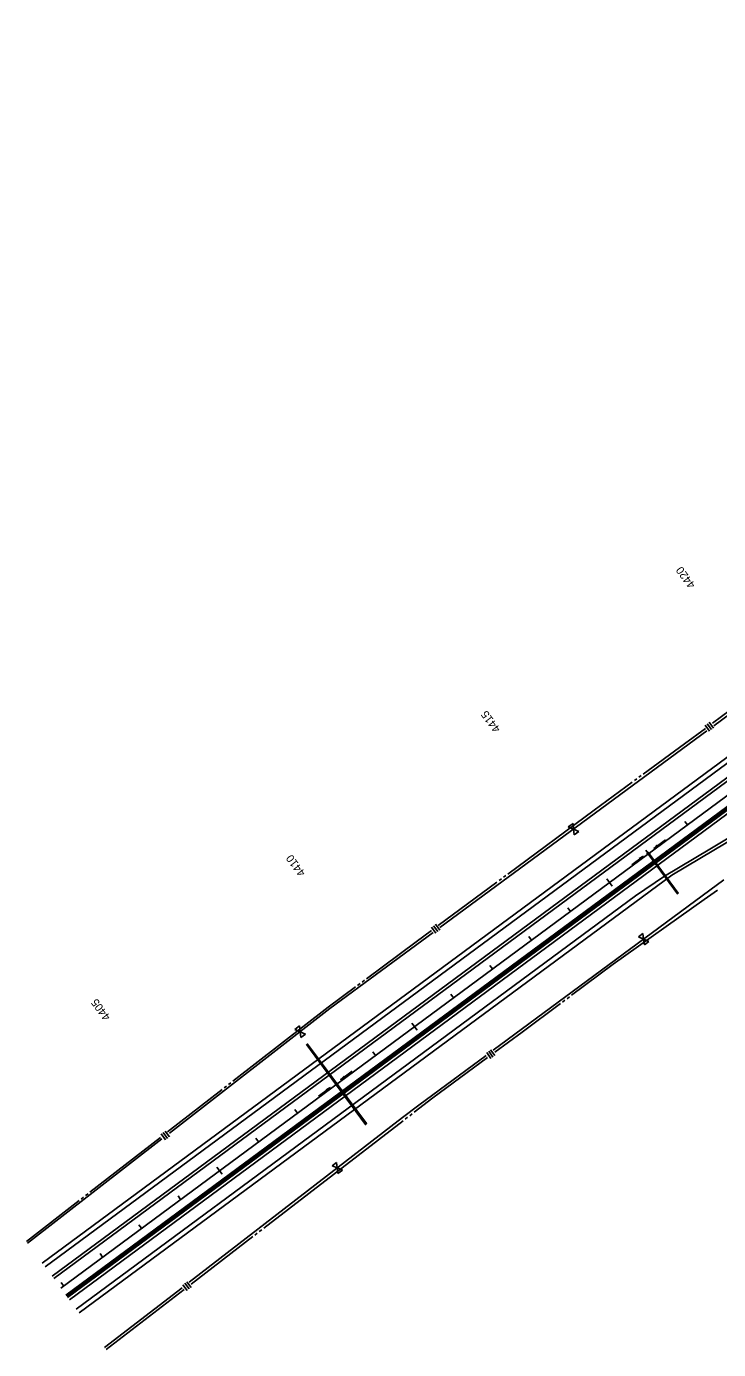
# Model space of a CAD drawing. Extents: x 192699 to 285914, y 194342 to 233219.
# Drawn here: x 192699 to 194127, y 194342 to 197070 of the extents above; entities that cross this region are included whole.
import ezdxf

# ---------------------------------------------------------------- set-up
doc = ezdxf.new("R2010")
doc.units = 0
for name, color, linetype in [('CENT LINE', 7, 'Continuous'), ('CONCRETE EXISTING', 7, 'Continuous'), ('DRAINAGE', 7, 'Continuous'), ('DRAINAGE ARROWS', 7, 'Continuous'), ('R-W - CofA', 7, 'Continuous'), ('R_Water Annot', 7, 'Continuous'), ('ROAD', 7, 'Continuous'), ('SHOULDER', 7, 'Continuous'), ('STATIONING1', 7, 'Continuous'), ('WRSF EXIST', 7, 'Continuous')]:
    doc.layers.add(name, color=color, linetype=linetype)

msp = doc.modelspace()

# ---------------------------------------------------------------- linework, layer by layer
at = {"layer": 'CENT LINE'}
msp.add_line((198141.1, 198436), (192770.1, 194468.5), dxfattribs=at)
at = {"layer": 'CONCRETE EXISTING'}
for p, q in [((195153, 196206.3), (192780.8, 194454)), ((195155.5, 196203.2), (192783.2, 194450.8))]:
    msp.add_line(p, q, dxfattribs=at)
at = {"layer": 'DRAINAGE'}
for p, q in [((193984.6, 195363.1), (194044, 195282.7)), ((193983, 195361.9), (194042.4, 195281.5)), ((194041.6, 195280.9), (194044.8, 195283.3)), ((193276.5, 194969.4), (193280.6, 194972.3)), ((193337, 194889.7), (193277.5, 194970.1)), ((193339, 194891.2), (193279.5, 194971.6)), ((193339.3, 194886.5), (193398.7, 194806)), ((193341.3, 194887.9), (193400.8, 194807.5)), ((193397.7, 194805.3), (193401.8, 194808.2))]:
    msp.add_line(p, q, dxfattribs=at)
for points in [[(193982.2, 195361.3), (193985.4, 195363.7), (193983, 195366.9), (193979.8, 195364.6)], [(193338.7, 194886), (193341.9, 194888.4), (193339.6, 194891.6), (193336.4, 194889.2)]]:
    msp.add_lwpolyline(points, close=True, dxfattribs=at)
at = {"layer": 'DRAINAGE ARROWS'}
for p, q in [((194000.5, 195382), (193993.4, 195374.8)), ((194002.3, 195379.6), (193993.4, 195374.8)), ((194000.6, 195381.8), (193994.7, 195375.8)), ((194002.1, 195379.8), (193994.7, 195375.8)), ((194000.8, 195381.6), (193996.1, 195376.9)), ((194002, 195380), (193996.1, 195376.9)), ((194000.9, 195381.4), (193997.4, 195377.8)), ((194001.8, 195380.2), (193997.4, 195377.8)), ((194001.1, 195381.2), (193998.8, 195378.9)), ((194001.7, 195380.4), (193998.8, 195378.9)), ((194001.2, 195381), (194000.1, 195379.9)), ((194001.5, 195380.6), (194000.1, 195379.9)), ((194002.3, 195379.6), (194000.5, 195382)), ((193963.3, 195354.4), (193972.2, 195359.1)), ((193965.1, 195352), (193963.3, 195354.4)), ((193963.5, 195354.2), (193970.9, 195358.1)), ((193963.6, 195354), (193969.5, 195357.1)), ((193963.8, 195353.8), (193968.2, 195356.1)), ((193963.9, 195353.6), (193966.8, 195355.1)), ((193964.1, 195353.3), (193965.5, 195354.1)), ((193964.3, 195353), (193965.5, 195354.1)), ((193964.5, 195352.8), (193966.8, 195355.1)), ((193964.7, 195352.6), (193968.2, 195356.1)), ((193964.8, 195352.4), (193969.5, 195357.1)), ((193965, 195352.2), (193970.9, 195358.1)), ((193965.1, 195352), (193972.2, 195359.1)), ((193354.5, 194905.2), (193347.4, 194898)), ((193356.3, 194902.8), (193347.4, 194898)), ((193354.7, 194905), (193348.8, 194899)), ((193356.2, 194903), (193348.8, 194899)), ((193354.8, 194904.8), (193350.1, 194900)), ((193356, 194903.2), (193350.1, 194900)), ((193355, 194904.6), (193351.5, 194901)), ((193355.9, 194903.4), (193351.5, 194901)), ((193355.2, 194904.4), (193352.8, 194902)), ((193355.7, 194903.6), (193352.8, 194902)), ((193355.3, 194904.2), (193354.2, 194903)), ((193355.6, 194903.8), (193354.2, 194903)), ((193356.3, 194902.8), (193354.5, 194905.2)), ((193317.4, 194877.5), (193326.3, 194882.3)), ((193319.2, 194875.1), (193317.4, 194877.5)), ((193317.5, 194877.3), (193325, 194881.3)), ((193317.7, 194877.1), (193323.6, 194880.3)), ((193317.8, 194876.9), (193322.3, 194879.3)), ((193318, 194876.7), (193320.9, 194878.3)), ((193318.1, 194876.5), (193319.6, 194877.3)), ((193318.4, 194876.1), (193319.6, 194877.3)), ((193318.6, 194875.9), (193320.9, 194878.3)), ((193318.7, 194875.7), (193322.3, 194879.3)), ((193318.9, 194875.5), (193323.6, 194880.3)), ((193319, 194875.3), (193325, 194881.3)), ((193319.2, 194875.1), (193326.3, 194882.3))]:
    msp.add_line(p, q, dxfattribs=at)
at = {"layer": 'R-W - CofA'}
for p, q in [((194227.8, 195717.2), (194114.3, 195633.3)), ((194117.2, 195628.1), (194245.8, 195722.9)), ((194107.6, 195635.3), (194116.7, 195623.1)), ((193552.4, 195211.8), (194103, 195617.7)), ((194099.9, 195622.7), (194056.9, 195591)), ((194099.5, 195629.3), (194108.6, 195617.1)), ((194103.6, 195632.3), (194112.6, 195620.1)), ((194056.9, 195591), (193971.7, 195528.5)), ((193949.2, 195512), (193870.2, 195454.1)), ((193958.4, 195518.8), (193953.4, 195515.1)), ((193967.5, 195525.4), (193962.5, 195521.8)), ((193870.2, 195454.1), (193692.5, 195322.3)), ((193826.9, 195426.7), (193817.2, 195419.7)), ((193817.2, 195419.7), (193828.2, 195414.9)), ((193828.2, 195414.9), (193826.9, 195426.7)), ((193839.1, 195410.1), (193828.2, 195414.9)), ((193828.2, 195414.9), (193829.5, 195403)), ((193829.5, 195403), (193839.1, 195410.1)), ((193662.2, 194959.1), (194138.1, 195310.1)), ((193679.1, 195312.5), (193674.3, 195308.9)), ((193688.5, 195319.4), (193683.4, 195315.6)), ((193670, 195305.7), (193549, 195216)), ((194124.9, 195288.8), (194097.1, 195269.4)), ((194097.1, 195269.4), (193909.9, 195136.2)), ((193325.6, 195044.6), (193538.3, 195201.4)), ((193535.3, 195205.9), (193503.5, 195182.3)), ((193534.8, 195212.6), (193543.9, 195200.4)), ((193538.9, 195215.7), (193547.9, 195203.4)), ((193542.9, 195218.7), (193552, 195206.5)), ((193971.1, 195199.4), (193961.9, 195192.4)), ((193972.6, 195187.9), (193971.1, 195199.4)), ((193503.5, 195182.3), (193400.8, 195106.1)), ((193961.9, 195192.4), (193972.6, 195187.9)), ((193983.3, 195183.4), (193972.6, 195187.9)), ((193972.6, 195187.9), (193974, 195176.4)), ((193974, 195176.4), (193983.3, 195183.4)), ((193909.9, 195136.2), (193824, 195072.2)), ((193378.5, 195089.6), (193321.7, 195047.5)), ((193387.6, 195096.3), (193382.6, 195092.6)), ((193396.8, 195103.2), (193391.7, 195099.4)), ((193819.7, 195069), (193814.5, 195065.1)), ((192994.5, 194787.9), (193325.6, 195044.6)), ((193321.7, 195047.5), (193125.2, 194894.8)), ((193800.8, 195054.9), (193722.3, 194996.4)), ((193810.1, 195061.8), (193805.3, 195058.2)), ((193263, 195008.9), (193253.4, 195001.9)), ((193264.3, 194997.1), (193263, 195008.9)), ((193253.4, 195001.9), (193264.3, 194997.1)), ((193275.2, 194992.3), (193264.3, 194997.1)), ((193264.3, 194997.1), (193265.6, 194985.2)), ((193265.6, 194985.2), (193275.2, 194992.3)), ((193722.3, 194996.4), (193665.9, 194954.9)), ((193657.5, 194942), (193649, 194954)), ((193661.6, 194944.8), (193653, 194956.9)), ((193665.6, 194947.7), (193657, 194959.7)), ((193508.5, 194845.7), (193647.4, 194948.1)), ((193650.6, 194943.7), (193537.7, 194860.5)), ((193103.1, 194877.6), (192990.7, 194790.3)), ((193112, 194884.6), (193107.4, 194881)), ((193121, 194891.6), (193116.2, 194887.9)), ((193475, 194819.8), (193508.5, 194845.7)), ((193537.7, 194860.5), (193499.2, 194830.9)), ((193035.4, 194480.7), (193475, 194819.8)), ((193485.8, 194820.6), (193480.6, 194816.6)), ((193495.1, 194827.8), (193490, 194823.8)), ((192985.4, 194792.3), (192994.5, 194780.1)), ((193476.5, 194813.4), (193189, 194592)), ((192701.8, 194561), (192979, 194775.9)), ((192975.9, 194778.9), (192830.5, 194666)), ((192977.3, 194786.3), (192986.3, 194774.1)), ((192981.4, 194789.3), (192990.4, 194777.1)), ((193339.2, 194727.6), (193329.9, 194720.7)), ((193329.9, 194720.7), (193340.6, 194716.1)), ((193340.6, 194716.1), (193339.2, 194727.6)), ((193351.3, 194711.6), (193340.6, 194716.1)), ((193340.6, 194716.1), (193342, 194704.6)), ((193342, 194704.6), (193351.3, 194711.6)), ((192817.2, 194655.6), (192812.6, 194652)), ((192826.5, 194662.8), (192821.6, 194659)), ((192808.2, 194648.7), (192699.5, 194564.2)), ((193166.1, 194574.4), (193039, 194476.5)), ((193175.6, 194581.7), (193170.5, 194577.8)), ((193184.8, 194588.8), (193179.8, 194584.9)), ((192860.7, 194345.9), (193020.4, 194469.1)), ((193024.7, 194465.5), (192863.9, 194341.6)), ((193022.2, 194475.4), (193031.2, 194463.6)), ((193026.1, 194478.4), (193035.1, 194466.6)), ((193030.1, 194481.4), (193039, 194469.6))]:
    msp.add_line(p, q, dxfattribs=at)
at = {"layer": 'R_Water Annot'}
for p, q in [((194017.4, 195392.8), (193993.4, 195374.8)), ((194000.5, 195382), (193993.4, 195374.8)), ((194002.3, 195379.6), (193993.4, 195374.8)), ((194000.6, 195381.8), (193994.7, 195375.8)), ((194002.1, 195379.8), (193994.7, 195375.8)), ((194000.8, 195381.6), (193996.1, 195376.9)), ((194002, 195380), (193996.1, 195376.9)), ((194000.9, 195381.4), (193997.4, 195377.8)), ((194001.8, 195380.2), (193997.4, 195377.8)), ((194001.1, 195381.2), (193998.8, 195378.9)), ((194001.7, 195380.4), (193998.8, 195378.9)), ((194001.2, 195381), (194000.1, 195379.9)), ((194001.5, 195380.6), (194000.1, 195379.9)), ((194002.3, 195379.6), (194000.5, 195382)), ((193948.1, 195341.3), (193972.2, 195359.1)), ((193963.3, 195354.4), (193972.2, 195359.1)), ((193965.1, 195352), (193963.3, 195354.4)), ((193963.5, 195354.2), (193970.9, 195358.1)), ((193963.6, 195354), (193969.5, 195357.1)), ((193963.8, 195353.8), (193968.2, 195356.1)), ((193963.9, 195353.6), (193966.8, 195355.1)), ((193964.1, 195353.3), (193965.5, 195354.1)), ((193964.3, 195353), (193965.5, 195354.1)), ((193964.5, 195352.8), (193966.8, 195355.1)), ((193964.7, 195352.6), (193968.2, 195356.1)), ((193964.8, 195352.4), (193969.5, 195357.1)), ((193965, 195352.2), (193970.9, 195358.1)), ((193965.1, 195352), (193972.2, 195359.1)), ((193371.5, 194916), (193347.4, 194898)), ((193354.5, 194905.2), (193347.4, 194898)), ((193356.3, 194902.8), (193347.4, 194898)), ((193354.7, 194905), (193348.8, 194899)), ((193356.2, 194903), (193348.8, 194899)), ((193354.8, 194904.8), (193350.1, 194900)), ((193356, 194903.2), (193350.1, 194900)), ((193355, 194904.6), (193351.5, 194901)), ((193355.9, 194903.4), (193351.5, 194901)), ((193355.2, 194904.4), (193352.8, 194902)), ((193355.7, 194903.6), (193352.8, 194902)), ((193355.3, 194904.2), (193354.2, 194903)), ((193355.6, 194903.8), (193354.2, 194903)), ((193356.3, 194902.8), (193354.5, 194905.2)), ((193302.2, 194864.4), (193326.3, 194882.3)), ((193317.4, 194877.5), (193326.3, 194882.3)), ((193319.2, 194875.1), (193317.4, 194877.5)), ((193317.5, 194877.3), (193325, 194881.3)), ((193317.7, 194877.1), (193323.6, 194880.3)), ((193317.8, 194876.9), (193322.3, 194879.3)), ((193318, 194876.7), (193320.9, 194878.3)), ((193318.1, 194876.5), (193319.6, 194877.3)), ((193318.4, 194876.1), (193319.6, 194877.3)), ((193318.6, 194875.9), (193320.9, 194878.3)), ((193318.7, 194875.7), (193322.3, 194879.3)), ((193318.9, 194875.5), (193323.6, 194880.3)), ((193319, 194875.3), (193325, 194881.3)), ((193319.2, 194875.1), (193326.3, 194882.3))]:
    msp.add_line(p, q, dxfattribs=at)
at = {"layer": 'ROAD'}
for p, q in [((198123.3, 198460.1), (192752.3, 194492.6)), ((198158.9, 198411.9), (192788, 194444.4)), ((194201.7, 195593.1), (192738.1, 194511.9)), ((193956, 195277.3), (192802.2, 194425.1))]:
    msp.add_line(p, q, dxfattribs=at)
msp.add_lwpolyline([(193956, 195277.3), (194015.6, 195318.1), (194109.3, 195373.8), (194220.7, 195439.9), (194338.1, 195509.7), (194403.7, 195550.8), (194476, 195589.8), (194531.7, 195617.1), (194564.9, 195631), (194606.8, 195644.9), (194662.7, 195663.5), (194694, 195673.9), (194719.2, 195679.9), (194740.6, 195685), (194766, 195691.1), (194802.2, 195696.6), (194847.7, 195703.6), (194902.9, 195709.3), (194946.3, 195712.1), (195004.1, 195713.3), (195060.8, 195713.1), (195524.3, 195710.1)], dxfattribs=at)
at = {"layer": 'SHOULDER'}
for p, q in [((195423.7, 196458.5), (192755.9, 194487.8)), ((195196.9, 196231.3), (192784.4, 194449.2)), ((194266.9, 195653.7), (192732.1, 194520)), ((194030.8, 195320.2), (192808.2, 194417))]:
    msp.add_line(p, q, dxfattribs=at)
msp.add_lwpolyline([(194030.8, 195320.2), (194341.2, 195504.5), (194406.7, 195545.6), (194478.8, 195584.4), (194534.2, 195611.6), (194567, 195625.4), (194695.6, 195668.1), (194767.2, 195685.2), (194848.5, 195697.6), (194903.4, 195703.3), (194946.6, 195706.1), (195004.2, 195707.3), (195060.8, 195707.1), (195524.3, 195704.1)], dxfattribs=at)
at = {"layer": 'STATIONING1'}
for p, q in [((194063.1, 195423.6), (194057.7, 195430.8)), ((193982.6, 195364.1), (193977.3, 195371.4)), ((193907.5, 195297.5), (193896.8, 195312)), ((193821.8, 195245.3), (193816.4, 195252.5)), ((193741.3, 195185.9), (193736, 195193.1)), ((193660.9, 195126.5), (193655.5, 195133.7)), ((193580.5, 195067.1), (193575.1, 195074.3)), ((193505.4, 195000.4), (193494.7, 195014.9)), ((193419.6, 194948.2), (193414.2, 194955.5)), ((193339.1, 194888.8), (193333.8, 194896)), ((193258.7, 194829.4), (193253.4, 194836.6)), ((193178.3, 194770), (193172.9, 194777.2)), ((193103.2, 194703.3), (193092.5, 194717.8)), ((193017.4, 194651.1), (193012.1, 194658.4)), ((192937, 194591.7), (192931.6, 194599)), ((192856.5, 194532.3), (192851.2, 194539.5)), ((192776.1, 194472.9), (192770.8, 194480.1))]:
    msp.add_line(p, q, dxfattribs=at)
at = {"layer": 'WRSF EXIST'}
msp.add_line((195154.3, 196204.8), (192782, 194452.4), dxfattribs=at)

# ---------------------------------------------------------------- texts
at = {"layer": 'STATIONING1'}
for s, p in [('4420', (194080.2, 195918.6)), ('4415', (193678.1, 195621.4)), ('4410', (193275.9, 195324.5)), ('4405', (192873.8, 195027.3))]:
    msp.add_text(s, height=16.5, rotation=126.4201, dxfattribs=at).set_placement(p)

doc.saveas('drawing.dxf')
